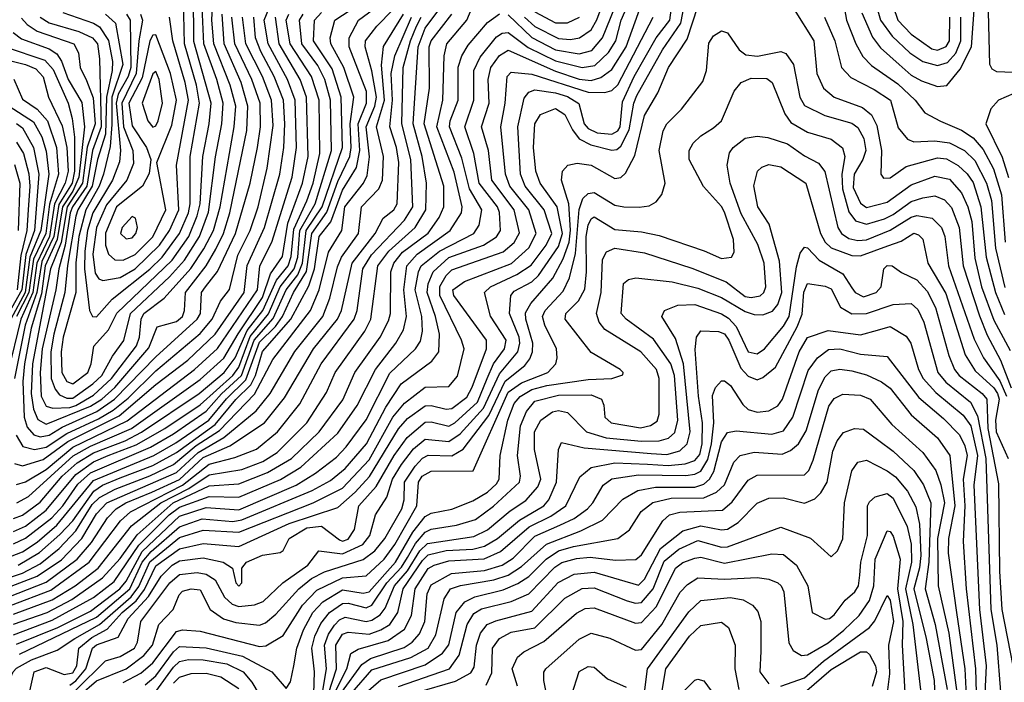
# Model space of a CAD drawing. Extents: x 501367 to 657802, y 482273 to 547541.
# Tile 554 of 656: x 591365 to 594690, y 528459 to 530697. Entities that reach past the tile are written whole.
import ezdxf

# ---------------------------------------------------------------- set-up
doc = ezdxf.new("R2010")
doc.units = 0

msp = doc.modelspace()

# ---------------------------------------------------------------- linework, layer by layer
at = {"layer": '0CON20XD'}
for points in [[(594825.9, 530514.1), (594665, 530520.7), (594649.4, 530529.4), (594640.9, 530545), (594636.3, 530723.7), (594648.3, 530865), (594666.5, 530985), (594667, 531055), (594676.4, 531085), (594717.4, 531112.6)], [(594129.5, 530855), (594157.6, 530695), (594189.2, 530615), (594212.9, 530572.9), (594241.9, 530541.9), (594330.3, 530480.3), (594389.2, 530425), (594421.6, 530381.6), (594474.4, 530354.4), (594545, 530323.8), (594585, 530298), (594618.2, 530258.2), (594653.5, 530193.5), (594680, 530105), (594692.5, 529945)], [(594209.3, 530719.3), (594245, 530637.5), (594272.1, 530602.1), (594334.8, 530545), (594375, 530509.7), (594410.4, 530490.4), (594465, 530470.5), (594495.6, 530474.4), (594540.8, 530529.2), (594579.3, 530605), (594597.6, 530855)], [(591535, 528449.7), (591555, 528464.4), (591589.2, 528505), (591611, 528575), (591625, 528585.7), (591698.3, 528611.7), (591731.6, 528675), (591800.5, 528749.5), (591842.7, 528817.3), (591880.5, 528855), (591905, 528869.5), (591985, 528879.4), (592052.1, 528865), (592083.8, 528845), (592095.7, 528795), (592105, 528784), (592115.4, 528795), (592115.4, 528845), (592131.5, 528865), (592185, 528889), (592245, 528897.8), (592255.3, 528904.7), (592275.8, 528945), (592335, 528981.3), (592385, 528986.7), (592445, 528940.1), (592455, 528935.7), (592475, 528942.3), (592496.1, 528975), (592511.1, 529055), (592569, 529121), (592630.2, 529225), (592673.9, 529286.1), (592735, 529337.6), (592755, 529338.5), (592815, 529324.6), (592835, 529335.4), (592911, 529405), (592944, 529485), (592965.8, 529534.2), (593002.2, 529585), (593007.7, 529615), (592955.1, 529695.1), (592935.2, 529775), (592955.7, 529795), (593044, 529836), (593092.3, 529867.7), (593142.9, 529935), (593162.5, 529975), (593135.9, 530055), (593072.3, 530135), (593056.9, 530175), (593047, 530335), (593068.8, 530431.2), (593085, 530451.7), (593105, 530459.7), (593175, 530450.1), (593215, 530437.7), (593253.3, 530413.3), (593271.7, 530345), (593285, 530328.7), (593315, 530315.1), (593365, 530310), (593385, 530321), (593392.5, 530335), (593401.2, 530418.8), (593440.7, 530505), (593514.6, 530635.4), (593560.8, 530695), (593574.8, 530804.8)], [(591334.9, 528814.9), (591375, 528828), (591435, 528859.1), (591499, 528911), (591555, 528971), (591610.6, 529059.4), (591635, 529083.2), (591688.2, 529111.8), (591805, 529156.2), (591885, 529195.3), (591961.3, 529258.7), (592040.2, 529309.8), (592158.2, 529431.8), (592220.4, 529549.6), (592347.6, 529715), (592376.6, 529785), (592408.2, 529911.8), (592452.7, 529985), (592463.2, 530065), (592526.7, 530145), (592539, 530171), (592546.7, 530233.4), (592534.9, 530335), (592564.9, 530405), (592569.9, 530435), (592554.3, 530524.3), (592532.4, 530605), (592533.1, 530625), (592571, 530675), (592677.9, 530785)], [(591335, 528884.5), (591375, 528900.1), (591425, 528932.4), (591490.5, 528989.5), (591615, 529141.1), (591818.3, 529225), (591892.2, 529267.8), (592004.3, 529345), (592063.4, 529416.6), (592129.3, 529480.7), (592175, 529607.3), (592229.6, 529660.4), (592252.6, 529695), (592290.4, 529775), (592333.8, 529846.2), (592351.8, 529975), (592403.1, 530046.9), (592439.6, 530150.4), (592480.3, 530235), (592484.8, 530265), (592481.5, 530345), (592494.2, 530435), (592460, 530535), (592415.8, 530615), (592413.8, 530635), (592429, 530695), (592565.2, 530785)], [(591345, 528620), (591475, 528668.8), (591615, 528745.9), (591685, 528799.7), (591767.6, 528922.4), (591869.8, 529025), (591905, 529050.7), (592005, 529087.2), (592105, 529084.4), (592246.3, 529143.7), (592314.5, 529185.6), (592439.7, 529300.3), (592505.4, 529394.5), (592566.6, 529515), (592635.9, 529605), (592660.9, 529649.1), (592671.9, 529695), (592662, 529785), (592672.1, 529865), (592708, 529905), (592819, 529985), (592856.7, 530045), (592860, 530065), (592832.2, 530182.2), (592773.6, 530335), (592794.4, 530425), (592798.6, 530575), (592808.1, 530615), (592875.2, 530695), (592915, 530789.2)], [(591360.7, 528855), (591432.5, 528897.5), (591501.5, 528958.5), (591545, 529004.9), (591615.8, 529104.2), (591645.5, 529124.5), (591705, 529149.3), (591815, 529191.8), (591895, 529235.3), (592025, 529329.6), (592095, 529414.1), (592145.9, 529464.1), (592161.2, 529495), (592185, 529576.1), (592281.4, 529685), (592342, 529798), (592361.2, 529855), (592376.3, 529965), (592416.4, 530013.6), (592455, 530120.8), (592502.9, 530197.1), (592513.5, 530255), (592508.6, 530345), (592536.3, 530415), (592536.2, 530453.8), (592478.3, 530605), (592478.1, 530635), (592510, 530695), (592615.8, 530774.2)], [(591365, 528553.9), (591625, 528679.2), (591737.3, 528775), (591779.4, 528865), (591809.2, 528900.8), (591905, 528984.5), (591981.3, 529011.3), (592085, 529002.5), (592115, 529007.9), (592353.1, 529106.9), (592415, 529141.2), (592465, 529180.8), (592536.1, 529265), (592601.5, 529388.5), (592653, 529467), (592756.8, 529543.2), (592780.6, 529575), (592782.6, 529635), (592769.4, 529695), (592740.9, 529775), (592744.8, 529805.2), (592761.2, 529845), (592815, 529893.6), (592931.8, 529935), (592975, 529963.7), (592988.8, 529985), (592985.8, 530045.8), (592978.7, 530065), (592916.4, 530145), (592899.2, 530245), (592868.6, 530335), (592899.2, 530425), (592899.2, 530525), (592920.3, 530569.7), (592975, 530638.9), (592995, 530650.6), (593015, 530653.7), (593082.7, 530602.7), (593175, 530558.2), (593265, 530534.7), (593307.9, 530542.1), (593354.1, 530585.9), (593377.9, 530625), (593396.8, 530695), (593431.9, 530778.1)], [(591434.4, 530705), (591465, 530686.5), (591565, 530656.2), (591611.2, 530635), (591627.7, 530615), (591635.5, 530565), (591640.1, 530335), (591611.7, 530255), (591591.8, 530135), (591543.6, 530065), (591536.2, 530045), (591519.4, 529935), (591497.2, 529855), (591487.2, 529785), (591441.6, 529585), (591435.1, 529505), (591438.5, 529425), (591455, 529392.1), (591477.5, 529385), (591535, 529387.5), (591555.6, 529394.4), (591615, 529429.1), (591675.7, 529485), (591760, 529595), (591770.4, 529625), (591775.6, 529685), (591785, 529704.4), (591853.3, 529756.7), (591943.3, 529856.7), (591987.6, 529922.4), (592019.4, 529985), (592042.8, 530065), (592090, 530335), (592094.9, 530405.1), (592076.7, 530475), (592020.5, 530615), (592014, 530695), (592017.1, 530765)], [(591510.6, 530720.6), (591615, 530685.1), (591635, 530672), (591665.9, 530625.9), (591678.5, 530555), (591677.5, 530525), (591658.3, 530435), (591655, 530309.7), (591628.1, 530225), (591610.1, 530135), (591562, 530055), (591555, 530033.2), (591527.1, 529867.1), (591518.4, 529775), (591480.4, 529635), (591470.6, 529575), (591471.4, 529485), (591485, 529449.1), (591500.1, 529430.1), (591525, 529418.2), (591545, 529419), (591612.3, 529467.7), (591643.2, 529495), (591678.9, 529561.1), (591716.7, 529613.3), (591739.2, 529705), (591871.3, 529828.7), (591922.1, 529885), (591972.5, 529965), (592003.4, 530046.6), (592026.4, 530233.6), (592047.7, 530345), (592052.8, 530415), (592030.7, 530495), (591986.9, 530615), (591980.8, 530765)], [(591655.7, 530715), (591689.1, 530685), (591714.2, 530545), (591676.5, 530435), (591676.9, 530343.1), (591671.2, 530268.8), (591648.2, 530175), (591633.5, 530135), (591589, 530055), (591564.7, 529965), (591555.2, 529875.2), (591554.7, 529775), (591512.6, 529625), (591505.8, 529575), (591507.5, 529505), (591525, 529474.8), (591545, 529467.2), (591595.2, 529505), (591606.9, 529535), (591616, 529594), (591665, 529649.7), (591693.8, 529706.2), (591879.9, 529885), (591936.4, 529965), (591965, 530034.8), (591974.6, 530075), (591983.6, 530235), (592005.4, 530344.5), (592011.6, 530415), (591953.1, 530623.1), (591952.4, 530785)], [(591555, 528432.7), (591655, 528531.5), (591705, 528546.5), (591752.6, 528575), (591763.1, 528595), (591774, 528665), (591872.1, 528795), (591905, 528823.9), (591965, 528830), (591995, 528824.9), (592025, 528805.6), (592057.1, 528747.1), (592082.9, 528722.9), (592105, 528715.1), (592158.5, 528721.5), (592187.5, 528732.5), (592253.7, 528795), (592338.4, 528855), (592375, 528903.3), (592455, 528893.3), (592523.7, 528925), (592547.7, 528955), (592566.5, 529025), (592605, 529084.6), (592624.3, 529145), (592654.8, 529195.2), (592695, 529247.6), (592735, 529280.3), (592815, 529272.3), (592852.2, 529297.8), (592932, 529385), (592985, 529501.2), (593048, 529575), (593054.7, 529605), (593052.3, 529625), (593019.6, 529705), (593023.3, 529765), (593035, 529779.8), (593095, 529811.8), (593117.2, 529832.8), (593185, 529930.3), (593198.8, 529975), (593180.4, 530065), (593122.8, 530145), (593108.1, 530185), (593100, 530265), (593104.5, 530345), (593124, 530376), (593175, 530397), (593206, 530376), (593232, 530325), (593254.1, 530294.1), (593293.6, 530273.6), (593365, 530255.8), (593381.8, 530258.2), (593395, 530269.2), (593423.5, 530325), (593439.4, 530415), (593449.5, 530440.5), (593535.6, 530595), (593597.9, 530685), (593617, 530785)], [(591726, 530715), (591739, 530695), (591740.5, 530535), (591731.5, 530505), (591698, 530445), (591690.8, 530415), (591705.5, 530255), (591703, 530217), (591678.7, 530155), (591612.5, 530045), (591594.2, 529985), (591585.1, 529915), (591583.9, 529855), (591601.5, 529715), (591611.1, 529695), (591625, 529693.4), (591677.3, 529752.7), (591805.4, 529854.6), (591846.8, 529895), (591905.2, 529974.8), (591935.6, 530045), (591940.8, 530075), (591941.5, 530235), (591972.8, 530415), (591962.1, 530475), (591921.6, 530615), (591919.1, 530765)], [(592843.6, 529493.6), (592866.1, 529585), (592856.9, 529615), (592783.9, 529765), (592784.3, 529795.7), (592805, 529832.4), (592825, 529851.7), (592997.4, 529912.6), (593035, 529944), (593052.7, 529977.3), (593034.9, 530055), (592959.3, 530155), (592948.1, 530255), (592924.5, 530335), (592951.1, 530415), (592947.1, 530495), (592956.3, 530535), (592985, 530575.2), (593015, 530593.3), (593175, 530522.9), (593255, 530495.7), (593295, 530491.4), (593328.1, 530501.9), (593365, 530527.9), (593412.8, 530605), (593474, 530775)], [(593015, 530712.7), (593095, 530636.8), (593175, 530594.4), (593255, 530581.5), (593297, 530593), (593332.8, 530635), (593389.5, 530775)], [(593070.4, 530705), (593105, 530673.2), (593185, 530633.2), (593225, 530630), (593256.2, 530635), (593295, 530662.3), (593314, 530696), (593347, 530785)], [(594247.8, 530777.8), (594272.3, 530695), (594311.2, 530641.2), (594370.8, 530585), (594415.1, 530555.1), (594465, 530541.4), (594498.2, 530551.8), (594526.7, 530583.3), (594543.2, 530625), (594543.4, 530705)], [(594300.4, 530785), (594330.4, 530695), (594375, 530647.9), (594445, 530598.6), (594465, 530593.3), (594494, 530606), (594504.9, 530625), (594506.4, 530705)], [(591345, 528690), (591475, 528737.5), (591552.6, 528785), (591630.8, 528845), (591742.5, 528987.5), (591842.5, 529065), (591936.1, 529113.9), (592005, 529159.6), (592115, 529178.4), (592187, 529205), (592235.1, 529234.9), (592334.7, 529335.3), (592401.8, 529438.2), (592430.2, 529505), (592530.3, 529645), (592551.5, 529685), (592574.6, 529865), (592611.5, 529915), (592700.4, 529995), (592737.2, 530055), (592739.5, 530145), (592724.5, 530235), (592693.6, 530345), (592710.8, 530605), (592735, 530668.3), (592797.8, 530752.2)], [(591355, 529126.8), (591385, 529136), (591455, 529178.2), (591545, 529253.6), (591728.3, 529341.7), (591956.1, 529515), (592033.3, 529586.7), (592168.2, 529785), (592176.3, 529865), (592217, 529945), (592285.5, 530165), (592299.7, 530265), (592295.9, 530425), (592270.2, 530495), (592204.7, 530615), (592190.8, 530695), (592206.3, 530733.7)], [(591567.7, 528415), (591625, 528464.7), (591725.2, 528504.8), (591785, 528550.3), (591814.3, 528585), (591835.2, 528654.8), (591883.8, 528705), (591903.8, 528755), (591915, 528766.7), (591945, 528774.7), (591975, 528771.1), (592008.5, 528705), (592053.4, 528673.4), (592095, 528661.2), (592175, 528651.9), (592195, 528660.2), (592230.8, 528689.2), (592308.1, 528775), (592350.6, 528809.4), (592395, 528832.8), (592525, 528873.8), (592565, 528903.6), (592598.1, 528945), (592655.9, 529045), (592663.8, 529075), (592665.3, 529135), (592700.3, 529189.7), (592725, 529215.7), (592745, 529226.6), (592825, 529223.6), (592863.1, 529246.9), (592949.2, 529360.7), (593005, 529475.6), (593070.8, 529529.2), (593088.2, 529551.8), (593097, 529575), (593098.1, 529605), (593073.9, 529685), (593073.5, 529706.5), (593091.6, 529738.4), (593165.6, 529824.4), (593200.4, 529889.7), (593221.1, 529945), (593225.8, 529985.8), (593219.1, 530075), (593194.7, 530155), (593198.8, 530185), (593216, 530206), (593247.5, 530212.5), (593295, 530205.2), (593375, 530160.3), (593395, 530164.1), (593411.5, 530178.5), (593442.2, 530237.8), (593475, 530373.1), (593520.5, 530449.5), (593555.9, 530535), (593619.1, 530630.9), (593655, 530741.2)], [(591265, 528723.5), (591455, 528797.6), (591559.5, 528875), (591608, 528932), (591662.4, 529015), (591691.3, 529045), (591724.1, 529065.9), (591811.1, 529101.1), (591905, 529143.6), (591985, 529218), (592075, 529257.3), (592192.6, 529335), (592260, 529420), (592358, 529585), (592438.1, 529685), (592452.2, 529715), (592488.1, 529875), (592565.7, 529975), (592593.2, 530026.8), (592629, 530055), (592640, 530075), (592645.6, 530215), (592637.8, 530265), (592615.3, 530335), (592620.3, 530380.3), (592624.8, 530425), (592620.3, 530515), (592632.2, 530575), (592688.5, 530705)], [(591335, 528718.5), (591470.3, 528770.3), (591600, 528865), (591705.8, 529004.2), (591739.4, 529035), (591914.9, 529125), (592005, 529195.6), (592092, 529218), (592165, 529246.7), (592235.5, 529305), (592310.9, 529399.1), (592383.6, 529535), (592494.6, 529685), (592504.4, 529715), (592524.2, 529855), (592553.1, 529903.1), (592665, 530020.3), (592692.4, 530065), (592686.7, 530225), (592656.1, 530345), (592660.2, 530535), (592684.5, 530625), (592705.1, 530675), (592721.5, 530705)], [(591336.3, 528783.7), (591425, 528817.5), (591507.1, 528872.9), (591574.9, 528945.1), (591625, 529027.8), (591659.7, 529065), (591895, 529168.2), (591967.7, 529235), (592054.4, 529285.6), (592164, 529376), (592210.9, 529435), (592295, 529576.4), (592389.1, 529695), (592413.1, 529756.9), (592438.1, 529861.9), (592452.4, 529895), (592509.4, 529975), (592519.7, 530065), (592578.5, 530125), (592591, 530155), (592593.8, 530235), (592570.6, 530335), (592597.3, 530425), (592587.1, 530542.9), (592593.5, 530606.5), (592661.6, 530715)], [(591343.1, 530653.1), (591371.7, 530631.7), (591465, 530597.7), (591490.9, 530580.9), (591506.6, 530556.6), (591528.8, 530495), (591575, 530417.5), (591584, 530335), (591565.4, 530164.6), (591545, 530118.2), (591510.4, 530065), (591492.5, 529955), (591451.6, 529865), (591438.8, 529771.2), (591403.8, 529655), (591381.4, 529535), (591375.8, 529475), (591380.9, 529355), (591391, 529321), (591412.8, 529295), (591435, 529288.6), (591465, 529293.3), (591509.1, 529320.9), (591626, 529374), (591685.5, 529415), (591825, 529558.6), (591964.9, 529685), (591975.6, 529705), (591979.8, 529775), (591992.5, 529795), (592033.3, 529846.7), (592093.9, 529975), (592143.2, 530145), (592168.8, 530265), (592178.9, 530335), (592177.3, 530415), (592149.7, 530495), (592091.6, 530615), (592081.6, 530705)], [(591345, 528927.1), (591385, 528945.7), (591473.8, 529015), (591510.6, 529055), (591561.7, 529128.3), (591605, 529166.2), (591807, 529253), (591885, 529298.2), (591995, 529375.1), (592046.9, 529433.1), (592114.2, 529495), (592157.6, 529615), (592221.8, 529688.2), (592264.8, 529785), (592304.2, 529835), (592320.5, 529875), (592332.4, 529985), (592386.5, 530065), (592454.9, 530265), (592450.8, 530435), (592420.2, 530530.2), (592357.7, 530625), (592361.2, 530695), (592385, 530720.5)], [(591345, 529012.2), (591375, 529023.6), (591435, 529068.1), (591509, 529155), (591560, 529200.1), (591615, 529233.7), (591722.1, 529275), (591776.6, 529303.4), (591971.8, 529435), (592056, 529505), (592093.1, 529555), (592133.2, 529646.8), (592186.8, 529715), (592233, 529817), (592272.2, 529865), (592282.6, 529897.4), (592291, 529989), (592334.9, 530085), (592356.9, 530145), (592379.4, 530245), (592376.1, 530425), (592351.3, 530505), (592278.6, 530615), (592265.1, 530695), (592274.4, 530715.6)], [(591345, 528656.1), (591458, 528695), (591541.2, 528738.8), (591645, 528811.7), (591705, 528876.9), (591762.2, 528957.8), (591883.5, 529065), (592005, 529123.1), (592105, 529129.3), (592201.7, 529168.3), (592282.8, 529215), (592376.6, 529305), (592457, 529413), (592496.8, 529505), (592582.5, 529625), (592610.4, 529679.6), (592618, 529705), (592618.6, 529845), (592628.9, 529875), (592658.5, 529911.5), (592745, 529975.5), (592781.4, 530028.6), (592797.3, 530065), (592797.6, 530135), (592730.8, 530345), (592749.4, 530465), (592748.3, 530605), (592755, 530625.6), (592824.1, 530715)], [(591345, 528968.5), (591385, 528986.4), (591455, 529040.2), (591555, 529161.4), (591615, 529204.1), (591664.7, 529225.3), (591758.9, 529261.1), (591855, 529316.1), (591975, 529396.8), (592085, 529495.3), (592105, 529523.6), (592143.2, 529626.8), (592206, 529704), (592245.5, 529794.5), (592292.4, 529855), (592304.5, 529895), (592311.8, 529985), (592363, 530075), (592417.8, 530255), (592414.5, 530425), (592396.2, 530495), (592371.6, 530541.6), (592318, 530615), (592309.8, 530695), (592322.1, 530715)], [(591348.5, 529198.5), (591375, 529190.7), (591445, 529211.4), (591527.7, 529272.3), (591701.4, 529358.6), (591825, 529465.3), (591932.8, 529547.2), (592025.2, 529634.8), (592123.1, 529775), (592133.8, 529866.2), (592192.5, 529995), (592244.2, 530175), (592257.7, 530265), (592261.2, 530345), (592255.7, 530425), (592225.1, 530505.1), (592179.3, 530589.3), (592162.1, 530635), (592155.5, 530705)], [(591354.1, 529294.1), (591375.8, 529255.8), (591415, 529244.9), (591455, 529253.5), (591525, 529299.9), (591631.4, 529348.6), (591681.4, 529378.6), (591731.5, 529418.5), (591825, 529510.5), (591975, 529637), (592014.9, 529685), (592043.5, 529746.5), (592074.3, 529785.7), (592101.9, 529901.9), (592143.7, 529985), (592170.6, 530065), (592201.4, 530195), (592221.1, 530338.9), (592215.7, 530425), (592185.3, 530505), (592129.4, 530615), (592117.8, 530705)], [(591355, 528587.7), (591494.8, 528645), (591605, 528700.1), (591704.1, 528775), (591725, 528801.4), (591779.4, 528900.6), (591905, 529020.3), (591995, 529050.1), (592105, 529042.1), (592299.3, 529125), (592364.7, 529165.3), (592435, 529220), (592468, 529255), (592534.9, 529345.1), (592615, 529503), (592701.9, 529585), (592718.6, 529611.4), (592725.2, 529645), (592723.2, 529695), (592701.2, 529785), (592712.2, 529845), (592721.5, 529865), (592783, 529915), (592898.6, 529975), (592916.9, 530003.1), (592926, 530055), (592884.7, 530125), (592858.9, 530228.9), (592816.7, 530335), (592818.9, 530355), (592845.7, 530425), (592846.5, 530536.5), (592858.2, 530575), (592879.5, 530610.5), (592945, 530687.4), (592985, 530716.1)], [(591356.1, 529065), (591395, 529086.5), (591545.8, 529224.2), (591605, 529256.7), (591743.1, 529316.9), (591975, 529481.6), (592055, 529554), (592103.6, 529636.4), (592185, 529758.1), (592212, 529838), (592252.7, 529897.3), (592270.4, 530009.6), (592320.9, 530145), (592339.1, 530235), (592334.1, 530435), (592312.9, 530495), (592241.3, 530615), (592229.5, 530705)], [(591371.7, 530701.7), (591390.5, 530680.5), (591425, 530658.1), (591548.1, 530615), (591563.9, 530585), (591570.2, 530535), (591590.8, 530490.9), (591613.2, 530433.2), (591619.8, 530345), (591593.7, 530266.3), (591577.9, 530145), (591525.6, 530064.4), (591505.2, 529944.8), (591469.3, 529855), (591408.5, 529535), (591404.4, 529435), (591411.9, 529381.9), (591426.5, 529346.5), (591455, 529331.2), (591605, 529391.4), (591643.1, 529415), (591686.9, 529455), (591801.3, 529588.7), (591830, 529660), (591895, 529678), (591915.2, 529695), (591921.9, 529715), (591925.1, 529775), (591994.9, 529865.1), (592028.1, 529921.9), (592053.8, 529975), (592074.6, 530044.6), (592132.7, 530322.7), (592135.9, 530405), (592113.5, 530485), (592055.4, 530615), (592048.6, 530715)], [(591773.8, 530715), (591780.7, 530695), (591767.8, 530625), (591759.2, 530515), (591710.1, 530415), (591716.5, 530335), (591747, 530255), (591749.2, 530210.8), (591727.3, 530155), (591659, 530071), (591624.3, 529995), (591611.9, 529905), (591620.4, 529840.4), (591632.2, 529822.2), (591646.3, 529816.3), (591705, 529826.4), (591755, 529855.3), (591837.8, 529935), (591871.4, 529985), (591903.3, 530055), (591895.4, 530205.4), (591934.9, 530425), (591923.8, 530485), (591882.2, 530625), (591871.6, 530705)], [(593105, 530723.6), (593175, 530685.9), (593215, 530686.1), (593255.7, 530705)], [(593341, 530451), (593365, 530457.8), (593385, 530476.4), (593504.8, 530705)], [(593980.9, 530730.9), (594046.6, 530625), (594057.3, 530515), (594080, 530465), (594115.5, 530435), (594210.7, 530400.7), (594241.9, 530375), (594259.6, 530339.6), (594275.1, 530254.9), (594272.7, 530175), (594281.7, 530161.7), (594305, 530162.2), (594359.1, 530200.9), (594465, 530230.1), (594495, 530226.4), (594534.1, 530204.1), (594565, 530176), (594585, 530146.6), (594610.5, 530065), (594628.9, 529895), (594659.8, 529775), (594690.9, 529700.9)], [(594083, 530705), (594117.6, 530625), (594140, 530535), (594171.6, 530501.6), (594250.5, 530460.5), (594305.7, 530425), (594331.3, 530331.3), (594363, 530293), (594385, 530283.9), (594455, 530288.1), (594505, 530281.4), (594555.3, 530255.3), (594590.7, 530220.7), (594630.1, 530145), (594646.4, 530086.4), (594660.8, 529925), (594692.3, 529792.3)], [(591715, 529884.6), (591755, 529904.1), (591815, 529963.9), (591858.5, 530055), (591828.6, 530215), (591879.3, 530340.7), (591895.5, 530425), (591874.9, 530515), (591825.6, 530645.6), (591815, 530644.7), (591805, 530625.3), (591779.4, 530500.6), (591734.3, 530415), (591745, 530338.8), (591793.9, 530265), (591808.1, 530225), (591802.9, 530177.1), (591780, 530135), (591692.5, 530065), (591655.4, 529975.4), (591655.1, 529935.1), (591665, 529904.7), (591686.3, 529886.3), (591715, 529884.6)], [(591715, 528458.3), (591775, 528489.9), (591815.2, 528524.8), (591895, 528630.7), (591915, 528636.2), (591975, 528632.1), (592175, 528580.5), (592197.1, 528582.9), (592255, 528617.4), (592320.6, 528719.4), (592369.1, 528770.9), (592455, 528812.2), (592535, 528818.6), (592596.2, 528875), (592632.7, 528925), (592706.4, 529055), (592712.1, 529135), (592724.1, 529155), (592755, 529171.9), (592896.5, 529173.5), (593015, 529439.3), (593059.6, 529470.4), (593148.2, 529505), (593175.6, 529534.4), (593180.5, 529555), (593177.8, 529585), (593138.3, 529665), (593130.2, 529695), (593140.2, 529715), (593200.2, 529779.8), (593222, 529825), (593242.3, 529907.7), (593254, 530056), (593266.6, 530093.4), (593285, 530109.6), (593305, 530112.7), (593375, 530070), (593404.8, 530065.2), (593456.7, 530063.3), (593491.3, 530068.7), (593515, 530081.9), (593533.4, 530106.6), (593544.7, 530145), (593524.4, 530255), (593538.6, 530321.4), (593550.8, 530345), (593600.3, 530395), (593672.3, 530487.7), (593684.3, 530525), (593692.1, 530617.9), (593708, 530642), (593735, 530659.5), (593755, 530652.1), (593795.3, 530595.3), (593817.6, 530577.6), (593856.7, 530573.3), (593935, 530589.5), (593952, 530582), (593977.9, 530545), (593999.8, 530435), (594015, 530406.7), (594083.7, 530373.7), (594175, 530346.7), (594195, 530332.2), (594215.6, 530295.6), (594222.2, 530255), (594212.7, 530225), (594183.3, 530175), (594179.8, 530129.8), (594205, 530077.5), (594225, 530062.4), (594295, 530080.2), (594375, 530139.4), (594455, 530168.6), (594505, 530158.3), (594545, 530111.6), (594566.9, 530065), (594579.9, 530015), (594591, 529891), (594613.5, 529795), (594655, 529682.2), (594709.5, 529579.5)], [(591316.9, 530605), (591450.2, 530560.2), (591478.4, 530528.4), (591529, 530415), (591543.2, 530363.2), (591550.5, 530300.5), (591551, 530185), (591542.7, 530145), (591497.7, 530072.3), (591480.7, 529965), (591440.2, 529879.8), (591423.8, 529775), (591383.7, 529665), (591348.1, 529485)], [(591275, 530572.3), (591385, 530545.1), (591419.7, 530530.3), (591445, 530504), (591463.2, 530435), (591508.5, 530338.5), (591525.1, 530265), (591529, 530185), (591518.8, 530145), (591482.9, 530075), (591465.9, 529965), (591422.9, 529875), (591409.8, 529775), (591369.7, 529685), (591325.5, 529505)], [(591396, 528415), (591414.8, 528495), (591455, 528509.9), (591516.1, 528486.1), (591545, 528490.9), (591558.1, 528515), (591565.6, 528575), (591608.8, 528611.2), (591661.1, 528638.9), (591711, 528695), (591758.5, 528735), (591786.9, 528773.1), (591825, 528852.6), (591905, 528909.5), (591985, 528927.7), (592105, 528917.7), (592275, 528995.8), (592439.9, 529050.1), (592498.4, 529101.6), (592546.1, 529153.9), (592645, 529314.8), (592675, 529350.6), (592735, 529392.9), (592755, 529394), (592805, 529381.6), (592825, 529383.7), (592875, 529422), (592893.7, 529456.3), (592941.8, 529585), (592941.3, 529615), (592831.3, 529765), (592827.7, 529785), (592867.2, 529812.8), (593026.5, 529873.5), (593085, 529926.7), (593109.7, 529975), (593084.2, 530055), (593020.5, 530135), (593005.7, 530175), (592990.2, 530335), (593005.2, 530415.2), (593011, 530505), (593025, 530519.5), (593095, 530513), (593285, 530451.7), (593341, 530451)], [(591815, 530333.3), (591825, 530337.8), (591833.1, 530355), (591847.9, 530415), (591836.2, 530495), (591825, 530521.5), (591815, 530513.8), (591778.8, 530415), (591798, 530355), (591815, 530333.3)], [(593708, 530332), (593735.5, 530355), (593778.2, 530455), (593801.9, 530485), (593835, 530499.7), (593888.3, 530498.3), (593906.5, 530485), (593949, 530379), (593969.7, 530349.7), (594025, 530317), (594105, 530293.1), (594144.2, 530264.2), (594151.9, 530235), (594141.6, 530175), (594143.9, 530125), (594165, 530047.5), (594187.1, 530017.1), (594225, 530006), (594285, 530024.2), (594315, 530038.5), (594375, 530082.4), (594415, 530095.5), (594455, 530101.5), (594488.6, 530088.6), (594512.2, 530062.2), (594537.4, 529995), (594551.2, 529865), (594606.6, 529696.6), (594632, 529632), (594677.2, 529547.2), (594713.2, 529453.2)], [(591345.7, 530495.7), (591375, 530428.2), (591425, 530394.6), (591459.3, 530355), (591489.6, 530265), (591496.8, 530175), (591466.4, 530073.6), (591453.2, 529975), (591412.2, 529887.8), (591396.9, 529775), (591354.8, 529695)], [(594722.1, 530447.9), (594670.4, 530425), (594644.4, 530395.6), (594628, 530345), (594682.8, 530232.8), (594704, 530164)], [(591330.1, 530405), (591411.6, 530351.5), (591440.6, 530300.6), (591455, 530252.5), (591464.4, 530175), (591437.3, 529985), (591399.7, 529895), (591383.7, 529775), (591335.3, 529685)], [(591355, 530346.4), (591375, 530331.5), (591412, 530265), (591430.6, 530175), (591415.9, 529985), (591386.7, 529903.3), (591372.6, 529785), (591327.3, 529705)], [(591788.6, 528451.4), (591825, 528481.4), (591885, 528562.8), (591905, 528580.8), (591995, 528576.3), (592117.3, 528547.3), (592216.5, 528495), (592265, 528438), (592279.5, 528460.5), (592291.6, 528515), (592301.6, 528575), (592323.6, 528636.4), (592355.7, 528695), (592389.1, 528730.9), (592455, 528771.6), (592525, 528760.1), (592545, 528764.6), (592634.2, 528865), (592693.2, 528966.8), (592735, 529019.5), (592755, 529030.5), (592825, 529044.5), (592895, 529071.9), (592945, 529101.8), (592975, 529129.2), (592984.8, 529145), (592987.3, 529225), (593014.1, 529345), (593035, 529400.8), (593055.2, 529424.8), (593095, 529448.1), (593145, 529461.1), (593285, 529482.1), (593364.8, 529485.2), (593401.9, 529498.1), (593403.1, 529505), (593393.1, 529515), (593295, 529572.5), (593207.4, 529685), (593209.5, 529705), (593252.5, 529747.5), (593273.6, 529786.4), (593279.5, 529845), (593278.3, 529965), (593285, 530003.2), (593295, 530024.7), (593305, 530030.7), (593375, 529987.9), (593465, 529980), (593525, 529967.7), (593676.6, 529916.6), (593735, 529890), (593768.6, 529895), (593778.1, 529911.9), (593775.8, 529954.2), (593745, 530047.3), (593735, 530066), (593673.9, 530133.9), (593626.4, 530225), (593626.5, 530255), (593639.8, 530280.2), (593665, 530304.6), (593708, 530332)], [(592356.6, 528345), (592360.5, 528495), (592352.1, 528575), (592362.1, 528615), (592382, 528658), (592411.8, 528695), (592455, 528726), (592475, 528726.3), (592535, 528710.4), (592555, 528719.5), (592605.3, 528794.7), (592655, 528848.4), (592675, 528881.2), (592702, 528928), (592735, 528966.7), (592755, 528976.3), (592840.3, 528989.7), (592905, 529008.9), (592965, 529053.6), (593052.8, 529135), (593057, 529155), (593046.6, 529225), (593056.9, 529325), (593076.3, 529373.6), (593105, 529408.4), (593185, 529429.4), (593295, 529430), (593329.6, 529415), (593338.2, 529395), (593341.2, 529355), (593362.5, 529335), (593461.2, 529318.8), (593495, 529326), (593518.4, 529341.6), (593525.2, 529364.8), (593525.2, 529485), (593515.9, 529515), (593463.1, 529575), (593340.7, 529650.7), (593322.3, 529675), (593313.3, 529705), (593328.8, 529775), (593332.9, 529887.1), (593347, 529913), (593375, 529925.7), (593475, 529909.7), (593635, 529858.1), (593751.1, 529811.1), (593815, 529762.1), (593835, 529758.6), (593865.5, 529764.5), (593878.3, 529775), (593884.8, 529795), (593879, 529875), (593857.5, 529937.5), (593801.6, 530041.6), (593764.8, 530145), (593754.3, 530205), (593762.7, 530247.3), (593775, 530265.3), (593815, 530296.1), (593855, 530303.3), (593891.7, 530298.3), (593958, 530278), (594015, 530236.5), (594062.3, 530212.3), (594084.5, 530184.5), (594127.7, 529995), (594139.8, 529975), (594165, 529958.3), (594195, 529951.1), (594225, 529953.1), (594304.4, 529985.6), (594375, 530030.4), (594395, 530035.1), (594446.5, 530026.5), (594478, 529995), (594489.5, 529965), (594501.5, 529865), (594588.4, 529618.4), (594620.1, 529555), (594675, 529477.1), (594697.3, 529425)], [(591355, 530282.8), (591378.2, 530245), (591396.1, 530176.1), (591400.1, 530135), (591394.5, 530055), (591389.3, 529985), (591369.3, 529900.7), (591357.5, 529785)], [(591347.5, 530207.5), (591365.8, 530145), (591360.7, 529985)], [(592387.9, 528425), (592401.2, 528505), (592394.9, 528585), (592408.4, 528621.6), (592427.9, 528652.1), (592445, 528669.9), (592465, 528679.4), (592535, 528664.7), (592555, 528669.1), (592583, 528687), (592599.8, 528710.2), (592631.1, 528785), (592674.7, 528835.3), (592717.1, 528902.9), (592742.2, 528927.8), (592898.6, 528951.4), (592945, 528974.3), (593021.3, 529038.7), (593075, 529073), (593115, 529119), (593124.6, 529145), (593103.9, 529245), (593104, 529305), (593124.8, 529345), (593165, 529372.1), (593185, 529377.5), (593215, 529370.2), (593279.2, 529305), (593345.3, 529285.3), (593465, 529273.6), (593524.9, 529275.1), (593556.1, 529283.9), (593577.3, 529302.7), (593588.2, 529345), (593576.1, 529495), (593564.1, 529535), (593505, 529618.3), (593413.3, 529685), (593396, 529705), (593404.3, 529805.7), (593420.7, 529819.3), (593445.4, 529824.6), (593568.2, 529811.8), (593655, 529790.5), (593735, 529759), (593815, 529710.9), (593845, 529701), (593875, 529699.8), (593907.4, 529712.6), (593925, 529734.6), (593938.6, 529775), (593931.4, 529881.4), (593896.2, 530006.2), (593857.5, 530065), (593844.1, 530135.9), (593856.7, 530185), (593870.9, 530199.1), (593895, 530207.3), (593935, 530199.6), (594020, 530145), (594069, 529975), (594085.5, 529945), (594105, 529926.1), (594175, 529900.7), (594205, 529899.7), (594297.3, 529932.7)], [(591725, 529956.5), (591745, 529960.5), (591757.2, 529975), (591763.2, 529995), (591756.2, 530026.2), (591745, 530031.9), (591711.9, 529995), (591705.9, 529975), (591725, 529956.5)], [(594297.3, 529932.7), (594341.6, 529948.4), (594385, 529976.4), (594400.6, 529970.6), (594415, 529955.5), (594431.6, 529875), (594492.3, 529772.3), (594557.6, 529565), (594591.3, 529511.3), (594655, 529454.1), (594667.5, 529435), (594673.2, 529415), (594659.9, 529345), (594662.2, 529305), (594703.6, 529215)], [(592408.3, 528421.7), (592435.1, 528505), (592432.7, 528585), (592455, 528622), (592475, 528628.2), (592545, 528622.3), (592585, 528636.2), (592615.2, 528655), (592642.1, 528695), (592660.4, 528775), (592725, 528870.2), (592745, 528889.8), (592805, 528904.4), (592895, 528908.6), (592935, 528918.8), (592978.4, 528945), (593053.5, 529006.5), (593134.9, 529055.1), (593152.2, 529075), (593178.2, 529135), (593184.7, 529245.3), (593195, 529268.8), (593271, 529251), (593497.7, 529232.3), (593551, 529229), (593595, 529240.7), (593619.7, 529265), (593629.2, 529305), (593606.9, 529535), (593579.8, 529619.8), (593534, 529695), (593542.9, 529715), (593587.6, 529732.4), (593645, 529735.4), (593735, 529704), (593758.8, 529688.8), (593785, 529661.1), (593825, 529575.2), (593855, 529568.3), (593879.8, 529585), (593945, 529662.2), (593964, 529695), (593988, 529862), (594001.2, 529908.8), (594015, 529928.5), (594025, 529926.7), (594064.7, 529884.7), (594145, 529838.1), (594175, 529791.1)], [(594175, 529791.1), (594186.3, 529775), (594215, 529760.7), (594257.2, 529775), (594274.1, 529795), (594282.7, 529855), (594295, 529866.2), (594311.4, 529865), (594342.8, 529842.8), (594395, 529818.1), (594429.6, 529779.6), (594457.6, 529725), (594502.3, 529562.3), (594521.9, 529515), (594537.2, 529495), (594614.8, 529434.8), (594631.2, 529415), (594633.9, 529316.1), (594670.5, 529129.5), (594673.5, 528835), (594681.6, 528705), (594719.3, 528515)], [(592429.7, 528425), (592470.1, 528505), (592483.9, 528556.1), (592508.6, 528571.4), (592610, 528600), (592665, 528639.3), (592688.8, 528685), (592700.4, 528775), (592745, 528843.6), (592764.7, 528855.3), (592815, 528869.3), (592934.1, 528875.9), (592989.1, 528900.9), (593086, 528984), (593159.4, 529020.6), (593209.2, 529055), (593257.2, 529152.8), (593295.1, 529184.9), (593375, 529200.5), (593485, 529196), (593555, 529191.9), (593612.9, 529197.1), (593645, 529208.2), (593661.9, 529228.1), (593670.2, 529265), (593671.1, 529335), (593657.9, 529425), (593646.4, 529583.6), (593651.1, 529625), (593665, 529646.2), (593725, 529643.5), (593745, 529635.8), (593760.4, 529615), (593800.1, 529520.1), (593825, 529493.4), (593855, 529480.8), (593875, 529488), (593917.1, 529522.9), (593990.9, 529659.1), (594007.5, 529702.5), (594012.9, 529777.1), (594025, 529805.9), (594085, 529797.2), (594105, 529788), (594136.4, 529726.4), (594175, 529703.3), (594225, 529704.5), (594315, 529734.8), (594375, 529738), (594398, 529718), (594418.2, 529675), (594465.2, 529505), (594492.8, 529472.8), (594575.6, 529405.6), (594599.2, 529359.2), (594628, 529215), (594644.7, 528705.3), (594665.3, 528585), (594676.9, 528426.9)], [(592451.8, 528425), (592520.2, 528519.8), (592550.2, 528539.8), (592663.5, 528576.5), (592690.8, 528595), (592715, 528623.3), (592733.1, 528665), (592741.5, 528758.5), (592755, 528788), (592823.3, 528826.7), (592935, 528836.6), (592995, 528854.9), (593031.2, 528878.8), (593105, 528953), (593189.5, 528990.5), (593237.5, 529012.5), (593282.4, 529045), (593300.4, 529065), (593335.3, 529125), (593365, 529146.6), (593455, 529160.3), (593615, 529157.2), (593645, 529161.6), (593665, 529172.4), (593688.8, 529211.2), (593701.7, 529265), (593708.9, 529335), (593705, 529427.8), (593715.1, 529454.9), (593735, 529477), (593745, 529477.3), (593765, 529462), (593807.1, 529397.1), (593825, 529380.2), (593855, 529371.3), (593895, 529375.7), (593925, 529392.9), (593941.1, 529415), (593997, 529575), (594025, 529623.9), (594095, 529647.3), (594205, 529632.1), (594261.6, 529648.4)], [(594261.6, 529648.4), (594305, 529660.4), (594358.5, 529628.5), (594374.1, 529604.1), (594400.2, 529515), (594415.7, 529485.7), (594458.3, 529438.3), (594551.5, 529361.5), (594576.9, 529325), (594599.6, 529225), (594587.6, 529125), (594606.6, 528705), (594628.9, 528515), (594618.9, 528305)], [(593260.4, 528970.4), (593333.7, 529006.3), (593402.5, 529077.5), (593452.9, 529107.2), (593512, 529118), (593645, 529118.4), (593675, 529128.3), (593694.4, 529145.6), (593709.1, 529170.9), (593735, 529270.9), (593755, 529302.8), (593785, 529308.6), (593905, 529297.7), (593945, 529308), (593976.4, 529355), (594027.6, 529512.4), (594059.5, 529555), (594096.8, 529583.2), (594135, 529585.2), (594205, 529567.6), (594295, 529559.1), (594401.1, 529421.1), (594485, 529349.7), (594538.2, 529295), (594557.3, 529257.3), (594564.9, 529225), (594550.6, 529145), (594557.2, 529055), (594550.8, 528935), (594560.8, 528775), (594592.2, 528505), (594594.7, 528425)], [(592535.7, 528425), (592585, 528467.2), (592735, 528518.3), (592792.7, 528557.3), (592814, 528586), (592839.6, 528695), (592868.7, 528731.3), (592902.1, 528747.9), (592997.9, 528772.1), (593047.1, 528792.9), (593085, 528816.9), (593142.8, 528875), (593185, 528903.2), (593235, 528918), (593385.4, 528945), (593425, 528974.1), (593464.1, 529035.9), (593503.7, 529066.3), (593565, 529080.6), (593675, 529082.2), (593718.1, 529101.9), (593745, 529126.7), (593777.2, 529202.8), (593798.2, 529225), (593845, 529236.2), (593940.5, 529229.5), (593968.1, 529241.9), (593995.4, 529264.6), (594021.4, 529308.6), (594062.9, 529447.1), (594085, 529490.8), (594105, 529511.5), (594135, 529517), (594175, 529511), (594225, 529497.3), (594275, 529474.4), (594305, 529452.5), (594375, 529363), (594465, 529284.3), (594506.5, 529225), (594523.3, 529055), (594501.1, 528945), (594500.3, 528895), (594528.9, 528695), (594556.7, 528505), (594561.3, 528415)], [(591316.4, 528433.6), (591344, 528495), (591355, 528506.8), (591405, 528534.9), (591491.8, 528568.2), (591552.2, 528607.8), (591635, 528655), (591741.6, 528748.4), (591767.4, 528782.6), (591805, 528866.2), (591905, 528947.9), (591985, 528972.7), (592105, 528965.9), (592356.2, 529065), (592455, 529115.1), (592545, 529210.9), (592625, 529354.1), (592665, 529402.3), (592735, 529456.2), (592815, 529458.2), (592843.6, 529493.6)], [(592644.9, 528445.1), (592817.1, 528505), (592849.5, 528550.5), (592876.6, 528655), (592898.5, 528691.5), (592925, 528707.6), (593025, 528732.1), (593085, 528758.3), (593172.1, 528847.9), (593196.5, 528863.5), (593245, 528877.3), (593291.8, 528881.8), (593377.7, 528872.3), (593446, 528874), (593465, 528890), (593536.7, 529005), (593560, 529025), (593595, 529034.2), (593739, 529041), (593771, 529069), (593825, 529142.1), (593855, 529159), (594015, 529160.3), (594029.8, 529175), (594045, 529209.6), (594098, 529392), (594115, 529417.6), (594145, 529432.4), (594205, 529428.8), (594237.3, 529415), (594310.3, 529330.3), (594415.4, 529235.4), (594458.3, 529175), (594475.8, 529125.8), (594488, 529065), (594464.9, 528945), (594466.7, 528785), (594502.6, 528625), (594530.1, 528425)], [(592705.3, 528425), (592836.5, 528463.5), (592888.5, 528491.5), (592899.6, 528510.4), (592907.5, 528585), (592921, 528625), (592943.7, 528655), (592973.3, 528666.7), (593095, 528699.8), (593183.5, 528796.5), (593237.8, 528825), (593305, 528831), (593455, 528787.2), (593475, 528808.1), (593528.9, 528911.1), (593605, 528971), (593665, 528988), (593735, 528973.9), (593755, 528976.9), (593791, 528999), (593855, 529064.7), (593895, 529080.7), (593945, 529082.7), (594015, 529063.8), (594050.6, 529079.4), (594070.7, 529099.3), (594092.2, 529135), (594110.6, 529239.4), (594125.2, 529274.8), (594147.3, 529302.7), (594183.8, 529316.2), (594215, 529313.8), (594266, 529276), (594315, 529239.4), (594384.4, 529174.4), (594416.7, 529126.6), (594441.9, 529065), (594435.2, 528864.8), (594423.1, 528775), (594457.1, 528655), (594497.2, 528435)], [(592940.1, 528449.9), (592959.1, 528490.9), (592962.3, 528575), (592985, 528607.8), (593025, 528628.2), (593105, 528643.6), (593206.4, 528743.6), (593265, 528776.4), (593305, 528778.9), (593416.5, 528735), (593445, 528726.9), (593465, 528729.3), (593504, 528775), (593541.7, 528868.3), (593590.7, 528909.3), (593655, 528938.5), (593735, 528915.9), (593755, 528916.8), (593935, 528983.7), (594036.2, 528946.2), (594105, 528883.1), (594127.1, 528902.9), (594145, 528943.8), (594150.9, 529065), (594175, 529173.1), (594195, 529203.1), (594225, 529209.2), (594295, 529173.7), (594322.9, 529152.9), (594363.2, 529105), (594391.4, 529051.4), (594403.8, 528993.8), (594407.9, 528887.8), (594403.9, 528846.1), (594384.9, 528775), (594426.7, 528606.8), (594453.7, 528465), (594455.3, 528405)], [(593046.8, 528446.8), (593028.3, 528505), (593046.2, 528543.8), (593068, 528562), (593135, 528596.7), (593245, 528692.6), (593275, 528708.3), (593305, 528711.1), (593445, 528659.6), (593465, 528661.5), (593515.1, 528714.9), (593579.6, 528845), (593605, 528863.8), (593645, 528879), (593665, 528881.8), (593745, 528861.4), (593905, 528893), (593945, 528890.9), (593988.6, 528855), (594026.2, 528785), (594040.8, 528695), (594085, 528672.5), (594100, 528675), (594115, 528686.8), (594153, 528737), (594185, 528765.3), (594197.3, 528785), (594201.7, 528821.7), (594206, 528865), (594228.5, 528955), (594228.6, 529055), (594235, 529069.1), (594254.4, 529085.6), (594295, 529096.5), (594315, 529080.9), (594362.4, 528985), (594375, 528926), (594376.6, 528865), (594356, 528775), (594380.8, 528655), (594409.1, 528415)], [(592487.7, 528425), (592555, 528501.6), (592686.4, 528543.6), (592745, 528575.2), (592770.7, 528619.3), (592798.3, 528741.7), (592820.3, 528775), (592853.4, 528786.6), (592966.2, 528805), (593015, 528820.9), (593059.8, 528850.2), (593143.7, 528926.3), (593260.4, 528970.4)], [(593169.4, 528295), (593134.7, 528465), (593135, 528493.3), (593142, 528505), (593255, 528605.3), (593295, 528625.7), (593358.3, 528608.3), (593445, 528567.8), (593465, 528570.7), (593533.3, 528655), (593596.1, 528763.9), (593620.8, 528789.2), (593655, 528811.7), (593745, 528807.3), (593855, 528813.4), (593895, 528807.8), (593925.4, 528795), (593936.9, 528785), (593945.2, 528765.2), (593963, 528593), (593977, 528567), (594005, 528549.5), (594025, 528551.7), (594095, 528592.6), (594148.1, 528635), (594199.5, 528685), (594234.9, 528735.1), (594249.6, 528785), (594254.5, 528875), (594295, 528970.4), (594305, 528968.9), (594315, 528952.7), (594337.9, 528875), (594329.1, 528775), (594347.1, 528665), (594345.3, 528585), (594354.5, 528425)], [(593475.2, 528425), (593485.2, 528505), (593625, 528697.5), (593665, 528735.6), (593765.2, 528745.2), (593807.8, 528737.8), (593840.2, 528720.2), (593858.2, 528698.2), (593867.6, 528665), (593867.4, 528565), (593864.2, 528495), (593895, 528454.1)], [(593935, 528446), (594015, 528474.1), (594079.4, 528530.6), (594235.4, 528644.6), (594252.9, 528667.1), (594295, 528752.7), (594305, 528736.2), (594315.4, 528665), (594298.8, 528585), (594302.4, 528487.6), (594294.3, 528425)], [(593526.9, 528385), (593546.7, 528505), (593627.3, 528615), (593665, 528651.5), (593735, 528662.4), (593759.1, 528645), (593781.6, 528585), (593779.8, 528505), (593793.2, 528435)], [(594015.2, 528425), (594105, 528502.2), (594205, 528562.8), (594225, 528562.1), (594235, 528553), (594254.9, 528515), (594258.2, 528495), (594244.3, 528445.7)], [(591825, 528428.7), (591885, 528510.7), (591905, 528529.4), (591935, 528536.3), (591985, 528535.3), (592065, 528521.3), (592120.2, 528495), (592149.6, 528459.6), (592224.1, 528335)], [(593228.7, 528415), (593255, 528496.2), (593285, 528512.9), (593305, 528510.9), (593350.6, 528470.6), (593412.8, 528442.8)], [(591885, 528456.2), (591905, 528476.6), (591945, 528488.6), (591995, 528490), (592045, 528478.4), (592105, 528438.5)], [(593609.2, 528430.8), (593645, 528466.9), (593655, 528470.5), (593675, 528464.7), (593772.6, 528332.6)]]:
    msp.add_lwpolyline(points, dxfattribs=at)

doc.saveas('drawing.dxf')
